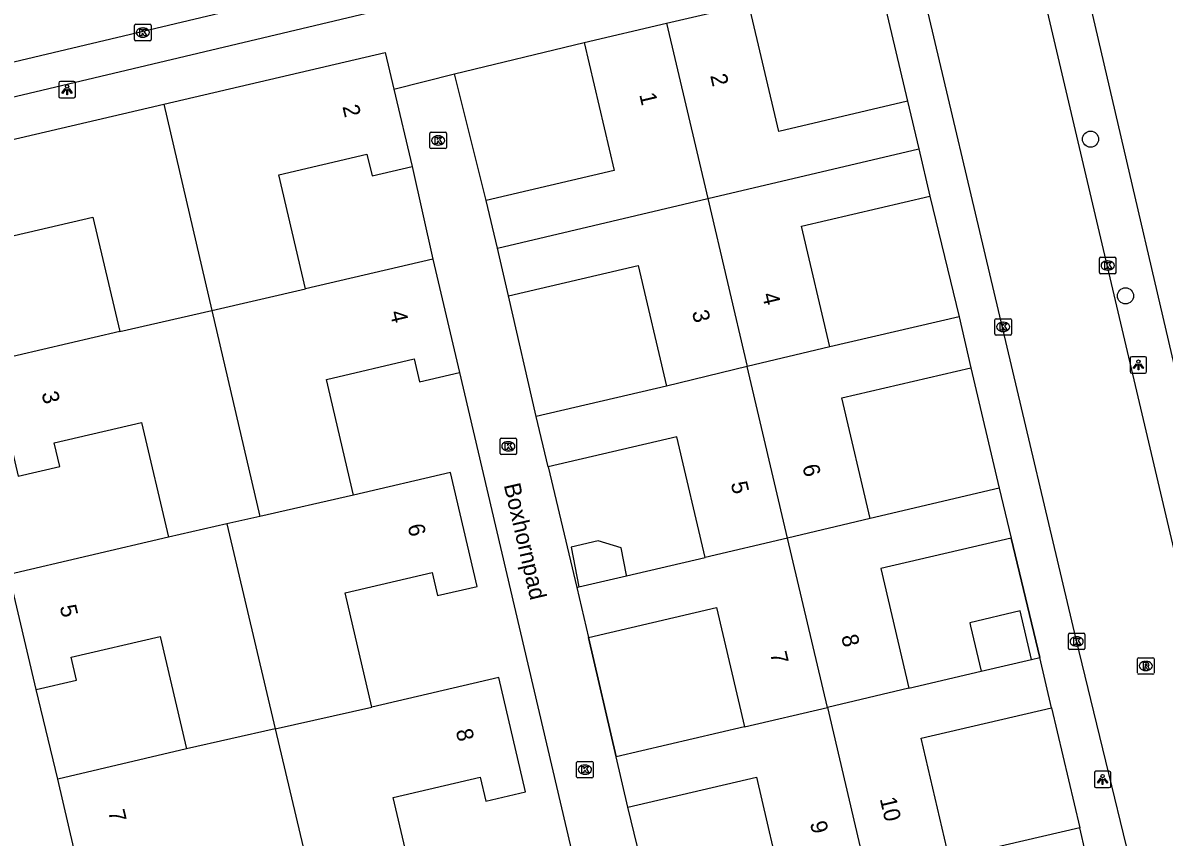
# Model space of a CAD drawing. Extents: x 162990 to 165007, y 383433 to 384336.
# Drawn here: x 164173.2 to 164242.3, y 384065 to 384114.3 of the extents above; entities that cross this region are included whole.
import ezdxf

# ---------------------------------------------------------------- set-up
doc = ezdxf.new("R2010")
doc.units = 0
for name, color, linetype in [('IMGEO_Boom', 7, 'Continuous'), ('IMGEO_Kolk', 7, 'Continuous'), ('IMGEO_Lichtpunt', 7, 'Continuous'), ('IMGEO_Muur', 7, 'Continuous'), ('IMGEO_Openbare_ruimte_label', 7, 'Continuous'), ('IMGEO_Pand', 7, 'Continuous'), ('IMGEO_Pand_nummerreeks', 7, 'Continuous'), ('IMGEO_Rijbaan_lokaal_open', 7, 'Continuous'), ('IMGEO_Rioolput', 7, 'Continuous'), ('IMGEO_Voetpad_open', 7, 'Continuous')]:
    doc.layers.add(name, color=color, linetype=linetype)

msp = doc.modelspace()

# ---------------------------------------------------------------- linework, layer by layer
at = {"layer": 'IMGEO_Boom'}
for centre in [(164237.799, 384107.27), (164239.915, 384097.775)]:
    msp.add_circle(centre, 0.489, dxfattribs=at)
at = {"layer": 'IMGEO_Kolk'}
for p, q in [((164179.919, 384113.299), (164179.919, 384114.151)), ((164179.994, 384114.225), (164180.846, 384114.225)), ((164180.407, 384114.005), (164180.432, 384114.005)), ((164180.92, 384114.151), (164180.92, 384113.299)), ((164180.846, 384113.225), (164179.994, 384113.225)), ((164180.43, 384113.445), (164180.405, 384113.445)), ((164197.8, 384106.768), (164197.8, 384107.62)), ((164197.875, 384107.694), (164198.727, 384107.694)), ((164198.801, 384107.62), (164198.801, 384106.768)), ((164198.311, 384106.914), (164198.286, 384106.914)), ((164198.288, 384107.474), (164198.313, 384107.474)), ((164198.727, 384106.694), (164197.875, 384106.694)), ((164238.338, 384099.192), (164238.338, 384100.044)), ((164238.413, 384100.118), (164239.265, 384100.118)), ((164239.339, 384100.044), (164239.339, 384099.192)), ((164238.849, 384099.338), (164238.824, 384099.338)), ((164238.826, 384099.898), (164238.851, 384099.898)), ((164239.265, 384099.118), (164238.413, 384099.118)), ((164232.006, 384095.468), (164232.006, 384096.32)), ((164232.081, 384096.394), (164232.933, 384096.394)), ((164232.494, 384096.174), (164232.519, 384096.174)), ((164233.007, 384096.32), (164233.007, 384095.468)), ((164232.933, 384095.394), (164232.081, 384095.394)), ((164232.517, 384095.614), (164232.492, 384095.614)), ((164202.047, 384088.236), (164202.047, 384089.088)), ((164202.122, 384089.162), (164202.974, 384089.162)), ((164203.048, 384089.088), (164203.048, 384088.236)), ((164202.558, 384088.382), (164202.533, 384088.382)), ((164202.535, 384088.942), (164202.56, 384088.942)), ((164202.974, 384088.162), (164202.122, 384088.162)), ((164236.459, 384076.419), (164236.459, 384077.271)), ((164236.534, 384077.345), (164237.386, 384077.345)), ((164237.46, 384077.271), (164237.46, 384076.419)), ((164236.97, 384076.565), (164236.945, 384076.565)), ((164236.947, 384077.125), (164236.972, 384077.125)), ((164237.386, 384076.345), (164236.534, 384076.345)), ((164206.686, 384068.65), (164206.686, 384069.502)), ((164206.761, 384069.576), (164207.613, 384069.576)), ((164207.174, 384069.356), (164207.199, 384069.356)), ((164207.687, 384069.502), (164207.687, 384068.65)), ((164207.613, 384068.576), (164206.761, 384068.576)), ((164207.197, 384068.796), (164207.172, 384068.796))]:
    msp.add_line(p, q, dxfattribs=at)
for points in [[(164179.919, 384113.299), (164179.919, 384114.151)], [(164179.994, 384114.225), (164180.846, 384114.225)], [(164180.24, 384113.925), (164180.363, 384113.925), (164180.363, 384113.774), (164180.493, 384113.925), (164180.657, 384113.925), (164180.511, 384113.774), (164180.664, 384113.525), (164180.512, 384113.525), (164180.427, 384113.689), (164180.363, 384113.622), (164180.363, 384113.525), (164180.24, 384113.525), (164180.24, 384113.925)], [(164180.92, 384114.151), (164180.92, 384113.299)], [(164180.846, 384113.225), (164179.994, 384113.225)], [(164197.8, 384106.768), (164197.8, 384107.62)], [(164197.875, 384107.694), (164198.727, 384107.694)], [(164198.801, 384107.62), (164198.801, 384106.768)], [(164198.121, 384107.394), (164198.244, 384107.394), (164198.244, 384107.243), (164198.374, 384107.394), (164198.538, 384107.394), (164198.392, 384107.243), (164198.545, 384106.994), (164198.393, 384106.994), (164198.308, 384107.158), (164198.244, 384107.091), (164198.244, 384106.994), (164198.121, 384106.994), (164198.121, 384107.394)], [(164198.727, 384106.694), (164197.875, 384106.694)], [(164238.338, 384099.192), (164238.338, 384100.044)], [(164238.413, 384100.118), (164239.265, 384100.118)], [(164239.339, 384100.044), (164239.339, 384099.192)], [(164238.659, 384099.818), (164238.782, 384099.818), (164238.782, 384099.667), (164238.912, 384099.818), (164239.076, 384099.818), (164238.93, 384099.667), (164239.083, 384099.418), (164238.931, 384099.418), (164238.846, 384099.582), (164238.782, 384099.515), (164238.782, 384099.418), (164238.659, 384099.418), (164238.659, 384099.818)], [(164239.265, 384099.118), (164238.413, 384099.118)], [(164232.006, 384095.468), (164232.006, 384096.32)], [(164232.081, 384096.394), (164232.933, 384096.394)], [(164232.327, 384096.094), (164232.45, 384096.094), (164232.45, 384095.943), (164232.58, 384096.094), (164232.744, 384096.094), (164232.598, 384095.943), (164232.751, 384095.694), (164232.599, 384095.694), (164232.514, 384095.858), (164232.45, 384095.791), (164232.45, 384095.694), (164232.327, 384095.694), (164232.327, 384096.094)], [(164233.007, 384096.32), (164233.007, 384095.468)], [(164232.933, 384095.394), (164232.081, 384095.394)], [(164202.047, 384088.236), (164202.047, 384089.088)], [(164202.122, 384089.162), (164202.974, 384089.162)], [(164203.048, 384089.088), (164203.048, 384088.236)], [(164202.368, 384088.862), (164202.491, 384088.862), (164202.491, 384088.711), (164202.621, 384088.862), (164202.785, 384088.862), (164202.639, 384088.711), (164202.792, 384088.462), (164202.64, 384088.462), (164202.555, 384088.626), (164202.491, 384088.559), (164202.491, 384088.462), (164202.368, 384088.462), (164202.368, 384088.862)], [(164202.974, 384088.162), (164202.122, 384088.162)], [(164236.459, 384076.419), (164236.459, 384077.271)], [(164236.534, 384077.345), (164237.386, 384077.345)], [(164237.46, 384077.271), (164237.46, 384076.419)], [(164236.78, 384077.045), (164236.903, 384077.045), (164236.903, 384076.894), (164237.033, 384077.045), (164237.197, 384077.045), (164237.051, 384076.894), (164237.204, 384076.645), (164237.052, 384076.645), (164236.967, 384076.809), (164236.903, 384076.742), (164236.903, 384076.645), (164236.78, 384076.645), (164236.78, 384077.045)], [(164237.386, 384076.345), (164236.534, 384076.345)], [(164206.686, 384068.65), (164206.686, 384069.502)], [(164206.761, 384069.576), (164207.613, 384069.576)], [(164207.007, 384069.276), (164207.13, 384069.276), (164207.13, 384069.125), (164207.26, 384069.276), (164207.424, 384069.276), (164207.278, 384069.125), (164207.431, 384068.876), (164207.279, 384068.876), (164207.194, 384069.04), (164207.13, 384068.973), (164207.13, 384068.876), (164207.007, 384068.876), (164207.007, 384069.276)], [(164207.687, 384069.502), (164207.687, 384068.65)], [(164207.613, 384068.576), (164206.761, 384068.576)]]:
    msp.add_lwpolyline(points, dxfattribs=at)
for centre, start, end in [((164179.996, 384114.149), 91.55205, 178.44795), ((164179.996, 384114.149), 91.55205, 178.44795), ((164180.844, 384114.149), 1.55205, 88.44795), ((164180.844, 384114.149), 1.55205, 88.44795), ((164179.996, 384113.301), 181.55205, 268.44795), ((164179.996, 384113.301), 181.55205, 268.44795), ((164180.844, 384113.301), 271.55205, 358.44795), ((164180.844, 384113.301), 271.55205, 358.44795), ((164197.877, 384107.618), 91.55205, 178.44795), ((164197.877, 384107.618), 91.55205, 178.44795), ((164198.725, 384107.618), 1.55205, 88.44795), ((164198.725, 384107.618), 1.55205, 88.44795), ((164197.877, 384106.77), 181.55205, 268.44795), ((164197.877, 384106.77), 181.55205, 268.44795), ((164198.725, 384106.77), 271.55205, 358.44795), ((164198.725, 384106.77), 271.55205, 358.44795), ((164238.415, 384100.042), 91.55205, 178.44795), ((164238.415, 384100.042), 91.55205, 178.44795), ((164239.263, 384100.042), 1.55205, 88.44795), ((164239.263, 384100.042), 1.55205, 88.44795), ((164238.415, 384099.194), 181.55205, 268.44795), ((164238.415, 384099.194), 181.55205, 268.44795), ((164239.263, 384099.194), 271.55205, 358.44795), ((164239.263, 384099.194), 271.55205, 358.44795), ((164232.083, 384096.318), 91.55205, 178.44795), ((164232.083, 384096.318), 91.55205, 178.44795), ((164232.931, 384096.318), 1.55205, 88.44795), ((164232.931, 384096.318), 1.55205, 88.44795), ((164232.083, 384095.47), 181.55205, 268.44795), ((164232.083, 384095.47), 181.55205, 268.44795), ((164232.931, 384095.47), 271.55205, 358.44795), ((164232.931, 384095.47), 271.55205, 358.44795), ((164202.124, 384089.086), 91.55205, 178.44795), ((164202.124, 384089.086), 91.55205, 178.44795), ((164202.972, 384089.086), 1.55205, 88.44795), ((164202.972, 384089.086), 1.55205, 88.44795), ((164202.124, 384088.238), 181.55205, 268.44795), ((164202.124, 384088.238), 181.55205, 268.44795), ((164202.972, 384088.238), 271.55205, 358.44795), ((164202.972, 384088.238), 271.55205, 358.44795), ((164236.536, 384077.269), 91.55205, 178.44795), ((164236.536, 384077.269), 91.55205, 178.44795), ((164237.384, 384077.269), 1.55205, 88.44795), ((164237.384, 384077.269), 1.55205, 88.44795), ((164236.536, 384076.421), 181.55205, 268.44795), ((164236.536, 384076.421), 181.55205, 268.44795), ((164237.384, 384076.421), 271.55205, 358.44795), ((164237.384, 384076.421), 271.55205, 358.44795), ((164206.763, 384069.5), 91.55205, 178.44795), ((164206.763, 384069.5), 91.55205, 178.44795), ((164207.611, 384069.5), 1.55205, 88.44795), ((164207.611, 384069.5), 1.55205, 88.44795), ((164206.763, 384068.652), 181.55205, 268.44795), ((164206.763, 384068.652), 181.55205, 268.44795), ((164207.611, 384068.652), 271.55205, 358.44795), ((164207.611, 384068.652), 271.55205, 358.44795)]:
    msp.add_arc(centre, 0.0765, start, end, dxfattribs=at)
for centre, major_axis, ratio, start_param, end_param in [((164180.406, 384113.725), (-0.387, 0.002), 0.722429, 4.712389, 7.853982), ((164180.431, 384113.725), (-0.39, 0.002), 0.717154, 1.570796, 4.712389), ((164198.287, 384107.194), (-0.387, 0.002), 0.722429, 4.712389, 7.853982), ((164198.312, 384107.194), (-0.39, 0.002), 0.717154, 1.570796, 4.712389), ((164238.825, 384099.618), (-0.387, 0.002), 0.722429, 4.712389, 7.853982), ((164238.85, 384099.618), (-0.39, 0.002), 0.717154, 1.570796, 4.712389), ((164232.493, 384095.894), (-0.387, 0.002), 0.722429, 4.712389, 7.853982), ((164232.518, 384095.894), (-0.39, 0.002), 0.717154, 1.570796, 4.712389), ((164202.534, 384088.662), (-0.387, 0.002), 0.722429, 4.712389, 7.853982), ((164202.559, 384088.662), (-0.39, 0.002), 0.717154, 1.570796, 4.712389), ((164236.946, 384076.845), (-0.387, 0.002), 0.722429, 4.712389, 7.853982), ((164236.971, 384076.845), (-0.39, 0.002), 0.717154, 1.570796, 4.712389), ((164207.173, 384069.076), (-0.387, 0.002), 0.722429, 4.712389, 7.853982), ((164207.198, 384069.076), (-0.39, 0.002), 0.717154, 1.570796, 4.712389)]:
    msp.add_ellipse(centre, major_axis=major_axis, ratio=ratio, start_param=start_param, end_param=end_param, dxfattribs=at)
at = {"layer": 'IMGEO_Lichtpunt'}
for p, q in [((164175.339, 384110.669), (164175.339, 384109.862)), ((164175.339, 384110.669), (164175.339, 384109.862)), ((164176.241, 384110.764), (164175.433, 384110.764)), ((164176.241, 384110.764), (164175.433, 384110.764)), ((164176.335, 384109.862), (164176.335, 384110.669)), ((164176.335, 384109.862), (164176.335, 384110.669)), ((164175.433, 384109.768), (164176.241, 384109.768)), ((164175.433, 384109.768), (164176.241, 384109.768)), ((164240.199, 384093.997), (164240.199, 384093.19)), ((164240.199, 384093.997), (164240.199, 384093.19)), ((164241.101, 384094.092), (164240.293, 384094.092)), ((164241.101, 384094.092), (164240.293, 384094.092)), ((164241.195, 384093.19), (164241.195, 384093.997)), ((164241.195, 384093.19), (164241.195, 384093.997)), ((164240.293, 384093.096), (164241.101, 384093.096)), ((164240.293, 384093.096), (164241.101, 384093.096)), ((164238.931, 384068.982), (164238.123, 384068.982)), ((164238.931, 384068.982), (164238.123, 384068.982)), ((164238.029, 384068.887), (164238.029, 384068.08)), ((164238.029, 384068.887), (164238.029, 384068.08)), ((164239.025, 384068.08), (164239.025, 384068.887)), ((164239.025, 384068.08), (164239.025, 384068.887)), ((164238.123, 384067.986), (164238.931, 384067.986)), ((164238.123, 384067.986), (164238.931, 384067.986))]:
    msp.add_line(p, q, dxfattribs=at)
for points in [[(164175.713, 384110.333), (164175.752, 384110.305), (164175.564, 384110.043), (164175.526, 384110.07), (164175.713, 384110.333)], [(164175.815, 384110.285), (164175.862, 384110.285), (164175.862, 384109.963), (164175.815, 384109.963), (164175.815, 384110.285)], [(164175.925, 384110.305), (164175.963, 384110.332), (164176.15, 384110.07), (164176.111, 384110.042), (164175.925, 384110.305)], [(164240.573, 384093.661), (164240.612, 384093.633), (164240.424, 384093.371), (164240.386, 384093.398), (164240.573, 384093.661)], [(164240.675, 384093.613), (164240.722, 384093.613), (164240.722, 384093.291), (164240.675, 384093.291), (164240.675, 384093.613)], [(164240.785, 384093.633), (164240.823, 384093.66), (164241.01, 384093.398), (164240.971, 384093.37), (164240.785, 384093.633)], [(164238.403, 384068.551), (164238.442, 384068.523), (164238.254, 384068.261), (164238.216, 384068.288), (164238.403, 384068.551)], [(164238.505, 384068.503), (164238.552, 384068.503), (164238.552, 384068.181), (164238.505, 384068.181), (164238.505, 384068.503)], [(164238.615, 384068.523), (164238.653, 384068.55), (164238.84, 384068.288), (164238.801, 384068.26), (164238.615, 384068.523)]]:
    msp.add_lwpolyline(points, dxfattribs=at)
for centre in [(164175.838, 384110.467), (164240.698, 384093.795), (164238.528, 384068.685)]:
    msp.add_circle(centre, 0.0994, dxfattribs=at)
for centre, start, end in [((164175.433, 384110.669), 90, 180), ((164175.433, 384110.669), 90, 180), ((164176.241, 384110.669), 0, 90), ((164176.241, 384110.669), 0, 90), ((164175.433, 384109.862), 180, 270), ((164175.433, 384109.862), 180, 270), ((164176.241, 384109.862), 270, 0), ((164176.241, 384109.862), 270, 360), ((164240.293, 384093.997), 90, 180), ((164240.293, 384093.997), 90, 180), ((164241.101, 384093.997), 0, 90), ((164241.101, 384093.997), 0, 90), ((164240.293, 384093.19), 180, 270), ((164240.293, 384093.19), 180, 270), ((164241.101, 384093.19), 270, 0), ((164241.101, 384093.19), 270, 360), ((164238.123, 384068.887), 90, 180), ((164238.123, 384068.887), 90, 180), ((164238.931, 384068.887), 0, 90), ((164238.931, 384068.887), 0, 90), ((164238.123, 384068.08), 180, 270), ((164238.123, 384068.08), 180, 270), ((164238.931, 384068.08), 270, 0), ((164238.931, 384068.08), 270, 360)]:
    msp.add_arc(centre, 0.0946, start, end, dxfattribs=at)
at = {"layer": 'IMGEO_Muur'}
for points in [[(164204.955, 384087.411), (164206.691, 384080.11)], [(164232.983, 384083.096), (164234.722, 384075.868)], [(164207.399, 384077.083), (164209.083, 384069.843)], [(164235.434, 384072.823), (164237.142, 384065.554)]]:
    msp.add_lwpolyline(points, dxfattribs=at)
at = {"layer": 'IMGEO_Pand'}
for points in [[(164212.132, 384114.289), (164217.12, 384115.455)], [(164226.726, 384109.563), (164218.924, 384107.739), (164217.12, 384115.455)], [(164207.147, 384113.123), (164212.132, 384114.289)], [(164212.132, 384114.289), (164214.626, 384103.672)], [(164181.683, 384109.387), (164195.101, 384112.525), (164195.623, 384110.292)], [(164207.147, 384113.123), (164208.963, 384105.363), (164201.215, 384103.551)], [(164195.623, 384110.292), (164196.718, 384105.611)], [(164168.302, 384106.258), (164181.683, 384109.387)], [(164181.683, 384109.387), (164184.598, 384096.895)], [(164226.726, 384109.563), (164227.397, 384106.692)], [(164168.302, 384106.258), (164169.919, 384099.339), (164172.353, 384099.909), (164172.03, 384101.289), (164177.401, 384102.545), (164179.021, 384095.617)], [(164190.263, 384098.196), (164188.647, 384105.107), (164193.993, 384106.357), (164194.3, 384105.045), (164196.718, 384105.611)], [(164214.626, 384103.672), (164227.397, 384106.692)], [(164227.397, 384106.692), (164228.069, 384103.819)], [(164201.891, 384100.66), (164201.215, 384103.551)], [(164201.891, 384100.66), (164214.626, 384103.672)], [(164214.626, 384103.672), (164217.018, 384093.488)], [(164222.013, 384094.686), (164220.302, 384102.003), (164228.069, 384103.819)], [(164197.984, 384100.002), (164190.263, 384098.196)], [(164197.984, 384100.002), (164199.592, 384093.127)], [(164202.566, 384097.772), (164201.891, 384100.66)], [(164202.566, 384097.772), (164210.415, 384099.608), (164212.121, 384092.315)], [(164184.598, 384096.895), (164190.263, 384098.196)], [(164179.021, 384095.617), (164184.598, 384096.895)], [(164184.598, 384096.895), (164187.508, 384084.419)], [(164229.838, 384096.516), (164222.013, 384094.686)], [(164229.838, 384096.516), (164230.56, 384093.427)], [(164179.021, 384095.617), (164171.246, 384093.799), (164172.871, 384086.846), (164175.393, 384087.436), (164175.057, 384088.871), (164180.341, 384090.107), (164181.966, 384083.155)], [(164222.013, 384094.686), (164217.018, 384093.488)], [(164193.172, 384085.708), (164191.533, 384092.714), (164196.846, 384093.957), (164197.172, 384092.562), (164199.592, 384093.127)], [(164217.018, 384093.488), (164212.121, 384092.315)], [(164219.456, 384083.108), (164217.018, 384093.488)], [(164224.457, 384084.29), (164222.747, 384091.6), (164230.56, 384093.427)], [(164212.121, 384092.315), (164204.24, 384090.47)], [(164204.955, 384087.411), (164204.24, 384090.47)], [(164214.47, 384081.93), (164212.761, 384089.237), (164204.955, 384087.411)], [(164194.291, 384072.86), (164192.672, 384079.784), (164197.938, 384081.015), (164198.265, 384079.617), (164200.668, 384080.179), (164199.053, 384087.084), (164193.172, 384085.708)], [(164193.172, 384085.708), (164187.508, 384084.419)], [(164232.276, 384086.118), (164224.457, 384084.29)], [(164232.276, 384086.118), (164232.983, 384083.096)], [(164187.508, 384084.419), (164185.516, 384083.965)], [(164224.457, 384084.29), (164219.456, 384083.108)], [(164185.516, 384083.965), (164181.966, 384083.155)], [(164185.516, 384083.965), (164188.442, 384071.542)], [(164181.966, 384083.155), (164172.337, 384080.9)], [(164209.704, 384080.815), (164209.7, 384080.851), (164209.375, 384082.518), (164207.988, 384082.933), (164206.355, 384082.555), (164206.826, 384080.141)], [(164219.456, 384083.108), (164214.47, 384081.93)], [(164221.866, 384072.847), (164219.456, 384083.108)], [(164232.983, 384083.096), (164225.106, 384081.254), (164226.799, 384074.016)], [(164209.704, 384080.815), (164214.47, 384081.93)], [(164173.967, 384073.93), (164172.337, 384080.9)], [(164206.826, 384080.141), (164209.704, 384080.815)], [(164206.691, 384080.11), (164206.826, 384080.141)], [(164206.691, 384080.11), (164207.399, 384077.083)], [(164207.399, 384077.083), (164215.156, 384078.897), (164216.849, 384071.66)], [(164234.232, 384075.753), (164233.545, 384078.692), (164230.48, 384077.976), (164230.529, 384077.769), (164231.186, 384075.041)], [(164173.967, 384073.93), (164176.41, 384074.501), (164176.085, 384075.89), (164181.464, 384077.148), (164183.059, 384070.33)], [(164234.232, 384075.753), (164234.722, 384075.868)], [(164235.434, 384072.823), (164234.722, 384075.868)], [(164231.186, 384075.041), (164234.232, 384075.753)], [(164197.205, 384060.438), (164195.579, 384067.39), (164200.842, 384068.621), (164201.182, 384067.168), (164203.595, 384067.732), (164201.976, 384074.657), (164194.291, 384072.86)], [(164226.799, 384074.016), (164231.186, 384075.041)], [(164226.799, 384074.016), (164221.866, 384072.847)], [(164188.442, 384071.542), (164194.291, 384072.86)], [(164216.849, 384071.66), (164221.866, 384072.847)], [(164221.866, 384072.847), (164224.283, 384062.558)], [(164229.244, 384063.707), (164227.544, 384070.977), (164235.434, 384072.823)], [(164188.442, 384071.542), (164183.059, 384070.33)], [(164188.442, 384071.542), (164191.376, 384059.087)], [(164216.849, 384071.66), (164209.083, 384069.843)], [(164183.059, 384070.33), (164175.266, 384068.505)], [(164209.794, 384066.804), (164209.083, 384069.843)], [(164176.898, 384061.524), (164175.266, 384068.505)], [(164209.794, 384066.804), (164217.566, 384068.622), (164219.256, 384061.395)], [(164237.142, 384065.554), (164229.244, 384063.707)], [(164237.841, 384062.563), (164237.142, 384065.554)]]:
    msp.add_lwpolyline(points, dxfattribs=at)
at = {"layer": 'IMGEO_Rijbaan_lokaal_open'}
for points in [[(164213.897, 384121.749), (164153.186, 384107.334), (164148.372, 384106.191)], [(164241.962, 384056.296), (164236.928, 384076.981), (164227.517, 384116.826)], [(164243.675, 384078.963), (164235.037, 384115.701)]]:
    msp.add_lwpolyline(points, dxfattribs=at)
at = {"layer": 'IMGEO_Rioolput'}
for p, q in [((164240.719, 384075.857), (164241.571, 384075.857)), ((164240.644, 384074.931), (164240.644, 384075.783)), ((164241.132, 384075.637), (164241.157, 384075.637)), ((164241.645, 384075.783), (164241.645, 384074.931)), ((164241.571, 384074.857), (164240.719, 384074.857)), ((164241.155, 384075.077), (164241.13, 384075.077))]:
    msp.add_line(p, q, dxfattribs=at)
for points in [[(164240.719, 384075.857), (164241.571, 384075.857)], [(164240.644, 384074.931), (164240.644, 384075.783)], [(164241.233, 384075.555), (164240.981, 384075.557), (164240.981, 384075.157)], [(164240.981, 384075.157), (164241.105, 384075.157), (164241.105, 384075.319), (164241.116, 384075.319)], [(164241.159, 384075.476), (164241.105, 384075.476), (164241.105, 384075.395)], [(164241.105, 384075.395), (164241.157, 384075.395)], [(164241.163, 384075.29), (164241.234, 384075.157), (164241.374, 384075.157), (164241.309, 384075.283)], [(164241.645, 384075.783), (164241.645, 384074.931)], [(164241.571, 384074.857), (164240.719, 384074.857)]]:
    msp.add_lwpolyline(points, dxfattribs=at)
for centre, radius, start, end in [((164240.721, 384075.781), 0.0765, 91.55205, 178.44795), ((164240.721, 384075.781), 0.0765, 91.55205, 178.44795), ((164241.569, 384075.781), 0.0765, 1.55205, 88.44795), ((164241.569, 384075.781), 0.0765, 1.55205, 88.44795), ((164241.115, 384075.266), 0.0533, 26.02933, 88.69889), ((164241.141, 384075.584), 0.19, 274.7715, 282.96867), ((164241.165, 384075.38), 0.0964, 77.00612, 93.18647), ((164241.179, 384075.437), 0.0378, 276.66336, 79.67722), ((164241.232, 384075.445), 0.109, 350.36119, 89.41601), ((164241.23, 384075.445), 0.112, 277.58423, 350.98172), ((164241.214, 384075.23), 0.108, 29.51342, 73.79051), ((164240.721, 384074.933), 0.0765, 181.55205, 268.44795), ((164240.721, 384074.933), 0.0765, 181.55205, 268.44795), ((164241.569, 384074.933), 0.0765, 271.55205, 358.44795), ((164241.569, 384074.933), 0.0765, 271.55205, 358.44795)]:
    msp.add_arc(centre, radius, start, end, dxfattribs=at)
for centre, major_axis, ratio, start_param, end_param in [((164241.131, 384075.357), (-0.387, 0.002), 0.722429, 4.712389, 7.853982), ((164241.156, 384075.357), (-0.39, 0.002), 0.717154, 1.570796, 4.712389)]:
    msp.add_ellipse(centre, major_axis=major_axis, ratio=ratio, start_param=start_param, end_param=end_param, dxfattribs=at)
at = {"layer": 'IMGEO_Voetpad_open'}
for points in [[(164214.8, 384119.856), (164157.009, 384106.119), (164144.005, 384103.025), (164111.601, 384095.448), (164083.09, 384088.781)], [(164224.863, 384117.452), (164226.726, 384109.563)], [(164237.578, 384116.269), (164244.582, 384086.161)], [(164199.299, 384111.227), (164207.147, 384113.123)], [(164195.623, 384110.292), (164199.299, 384111.227)], [(164201.215, 384103.551), (164199.299, 384111.227)], [(164196.718, 384105.611), (164197.984, 384100.002)], [(164228.069, 384103.819), (164229.838, 384096.516)], [(164204.24, 384090.47), (164202.566, 384097.772)], [(164199.592, 384093.127), (164208.559, 384054.87), (164209.723, 384049.905)], [(164230.56, 384093.427), (164232.276, 384086.118)], [(164204.955, 384087.411), (164206.691, 384080.11)], [(164234.722, 384075.868), (164232.983, 384083.096)], [(164209.083, 384069.843), (164207.399, 384077.083)], [(164175.266, 384068.505), (164173.967, 384073.93)], [(164235.434, 384072.823), (164237.142, 384065.554)], [(164211.531, 384059.588), (164209.794, 384066.804)]]:
    msp.add_lwpolyline(points, dxfattribs=at)

# ---------------------------------------------------------------- texts
at = {"layer": 'IMGEO_Openbare_ruimte_label'}
msp.add_text('Boxhornpad', height=1, rotation=283.0075, dxfattribs=at).set_placement((164202.27, 384086.315))
at = {"layer": 'IMGEO_Pand_nummerreeks'}
for s, rotation, p in [('2', 283.15937, (164214.765, 384111.121)), ('1', 283.17136, (164210.472, 384109.975)), ('2', 283.16336, (164192.499, 384109.247)), ('4', 283.1615, (164217.902, 384097.866)), ('4', 283.16432, (164195.369, 384096.784)), ('3', 283.16257, (164213.66, 384096.803)), ('3', 283.1546, (164174.283, 384091.882)), ('6', 283.16623, (164220.346, 384087.466)), ('5', 283.16227, (164216.007, 384086.425)), ('6', 283.16418, (164196.441, 384083.852)), ('5', 283.1626, (164175.381, 384078.952)), ('8', 283.16504, (164222.697, 384077.153)), ('7', 283.16636, (164218.394, 384076.12)), ('8', 283.15887, (164199.36, 384071.439)), ('10', 283.16063, (164225.033, 384067.309)), ('7', 283.15815, (164178.313, 384066.544)), ('9', 283.16008, (164220.803, 384065.85))]:
    msp.add_text(s, height=1, rotation=rotation, dxfattribs=at).set_placement(p)

doc.saveas('drawing.dxf')
